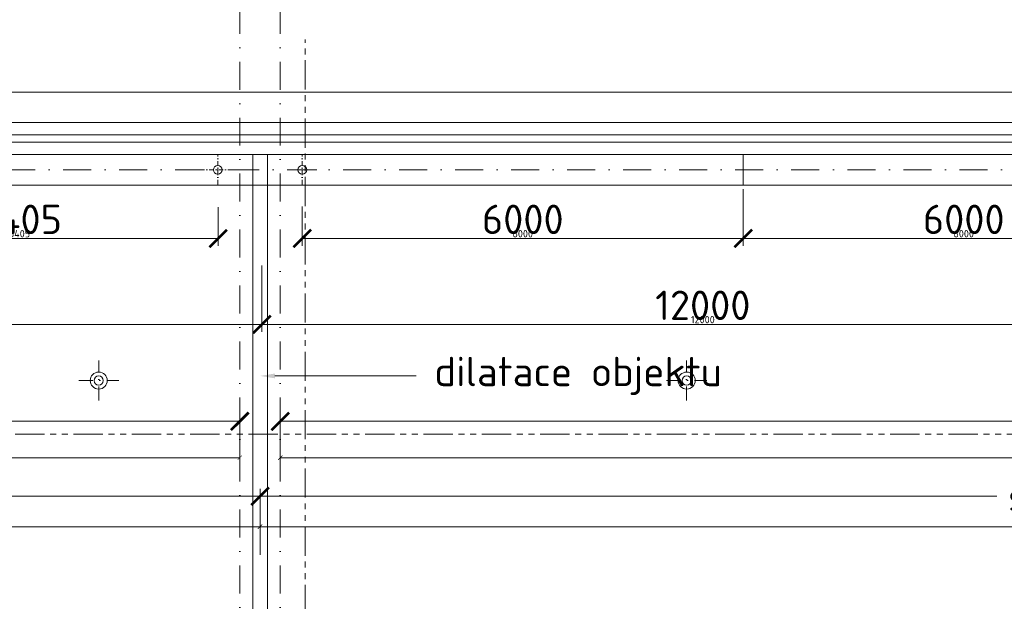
# Model space of a CAD drawing. Header units: millimetres. Extents: x -725694 to 5289369, y -1488057 to 2187451.
# Tile 630 of 656: x 375005 to 388402, y 225424 to 233344. Entities that reach past the tile are written whole.
import ezdxf
from ezdxf import colors
from ezdxf.entities.mleader import LeaderData, LeaderLine
from ezdxf.math import Vec2, Vec3

# ---------------------------------------------------------------- set-up
doc = ezdxf.new("R2010")
doc.units = ezdxf.units.MM
for name, pattern in [('CENTERX2', [101.6, 63.5, -12.7, 12.7, -12.7]), ('DASHDOT', [25.4, 12.7, -6.35, 0, -6.35]), ('PHANTOM2', [31.75, 15.875, -3.175, 3.175, -3.175, 3.175, -3.175])]:
    doc.linetypes.add(name, pattern=pattern)
doc.layers.get('Defpoints').update_dxf_attribs({"color": 8})
for name, color, linetype, lineweight in [('A99_N_koty-200', 5, 'Continuous', 5), ('A99_N_koty-200 @ 200', 5, 'Continuous', 5), ('A99_N_koty-200 @ 50 (2)', 5, 'Continuous', 5), ('A99_N_txt-popis-50 @ 200', 240, 'Continuous', 9), ('A99_S_kce-demolice', 30, 'Continuous', 20), ('A99_S_kce-pohl', 7, 'Continuous', 5), ('A99_S_osy', 1, 'CENTERX2', 5)]:
    doc.layers.add(name, color=color, linetype=linetype, lineweight=lineweight)
doc.styles.add('A99_kota', font='isocpeur.ttf', dxfattribs={"height": 2})
doc.styles.add('A99_popis', font='isocpeur.ttf')
doc.dimstyles.new('A99_kota_200 new', dxfattribs={"dimscale": 200, "dimtxt": 2, "dimasz": 1.2, "dimexe": 0.5, "dimexo": 1.5, "dimgap": 0.3, "dimtad": 1, "dimdec": 0, "dimzin": 3, "dimdsep": 46, "dimtxsty": 'A99_kota', "dimblk": 'ARCHTICK', "dimcen": 2.5, "dimazin": 2, "dimtfac": 0.75, "dimtdec": 0, "dimtmove": 2, "dimatfit": 0, "dimfxl": 0, "dimtolj": 1, "dimtzin": 0, "dimlwd": 5, "dimlwe": 5, "dimarcsym": 0})

# ---------------------------------------------------------------- blocks, each defined once
blk = doc.blocks.new('_ArchTick')
at = {"color": 0, "linetype": 'ByBlock', "const_width": 0.15}
blk.add_lwpolyline([(-0.5, -0.5), (0.5, 0.5)], dxfattribs=at)
blk = doc.blocks.new('*D4837')
at = {"layer": 'A99_N_koty-200', "color": 0, "linetype": 'Continuous', "lineweight": 5, "transparency": 16777216}
for p, q in [((311930, 227075), (311930, 227975)), ((378000, 227075), (378000, 227975)), ((311930, 227875), (378000, 227875))]:
    blk.add_line(p, q, dxfattribs=at)
at = {"layer": 'Defpoints', "color": 0, "linetype": 'Continuous', "lineweight": 0, "transparency": 16777216}
for p in [(378000, 227875), (311930, 225255), (378000, 225255)]:
    blk.add_point(p, dxfattribs=at)
at = {"layer": 'A99_N_koty-200', "color": 0, "linetype": 'Continuous', "lineweight": 5, "transparency": 16777216, "xscale": 240, "yscale": 240, "zscale": 240, "rotation": 180}
blk.add_blockref('_ArchTick', (311930, 227875), dxfattribs=at)
at = {"layer": 'A99_N_koty-200', "color": 0, "linetype": 'Continuous', "lineweight": 5, "transparency": 16777216, "xscale": 240, "yscale": 240, "zscale": 240}
blk.add_blockref('_ArchTick', (378000, 227875), dxfattribs=at)
at = {"layer": 'A99_N_koty-200', "color": 0, "linetype": 'Continuous', "transparency": 16777216, "insert": (360310, 228299), "char_height": 400, "attachment_point": 5, "style": 'A99_kota'}
blk.add_mtext('\\A1;66070', dxfattribs=at)
blk = doc.blocks.new('*D4838')
at = {"layer": 'A99_N_koty-200', "color": 0, "linetype": 'Continuous', "lineweight": 5, "transparency": 16777216}
for p, q in [((311930, 227180), (311930, 227405)), ((311930, 227380), (378000, 227380)), ((378000, 227180), (378000, 227405))]:
    blk.add_line(p, q, dxfattribs=at)
at = {"layer": 'Defpoints', "color": 0, "linetype": 'Continuous', "lineweight": 0, "transparency": 16777216}
for p in [(378000, 227380), (311930, 225255), (378000, 225255)]:
    blk.add_point(p, dxfattribs=at)
at = {"layer": 'A99_N_koty-200', "color": 0, "linetype": 'Continuous', "lineweight": 5, "transparency": 16777216, "xscale": 60, "yscale": 60, "zscale": 60, "rotation": 180}
blk.add_blockref('_ArchTick', (311930, 227380), dxfattribs=at)
at = {"layer": 'A99_N_koty-200', "color": 0, "linetype": 'Continuous', "lineweight": 5, "transparency": 16777216, "xscale": 60, "yscale": 60, "zscale": 60}
blk.add_blockref('_ArchTick', (378000, 227380), dxfattribs=at)
at = {"layer": 'A99_N_koty-200', "color": 0, "linetype": 'Continuous', "transparency": 16777216, "insert": (344965, 227445), "char_height": 100, "attachment_point": 5, "style": 'A99_kota'}
blk.add_mtext('\\A1;66070', dxfattribs=at)
blk = doc.blocks.new('*D5620')
at = {"layer": 'A99_N_koty-200', "color": 0, "linetype": 'Continuous', "lineweight": 5, "transparency": 16777216}
for p, q in [((366300, 229995), (366300, 229095)), ((378300, 229995), (378300, 229095)), ((366300, 229195), (378300, 229195))]:
    blk.add_line(p, q, dxfattribs=at)
at = {"layer": 'Defpoints', "color": 0, "linetype": 'Continuous', "lineweight": 0, "transparency": 16777216}
for p in [(366300, 231300), (378300, 231300), (378300, 229195)]:
    blk.add_point(p, dxfattribs=at)
at = {"layer": 'A99_N_koty-200', "color": 0, "linetype": 'Continuous', "lineweight": 5, "transparency": 16777216, "xscale": 240, "yscale": 240, "zscale": 240, "rotation": 180}
blk.add_blockref('_ArchTick', (366300, 229195), dxfattribs=at)
at = {"layer": 'A99_N_koty-200', "color": 0, "linetype": 'Continuous', "lineweight": 5, "transparency": 16777216, "xscale": 240, "yscale": 240, "zscale": 240}
blk.add_blockref('_ArchTick', (378300, 229195), dxfattribs=at)
at = {"layer": 'A99_N_koty-200', "color": 0, "linetype": 'Continuous', "transparency": 16777216, "insert": (372300, 229455), "char_height": 400, "attachment_point": 5, "style": 'A99_kota'}
blk.add_mtext('\\A1;12000', dxfattribs=at)
blk = doc.blocks.new('*D5621')
at = {"layer": 'A99_N_koty-200', "color": 0, "linetype": 'Continuous', "lineweight": 5, "transparency": 16777216}
for p, q in [((366300, 229395), (366300, 229170)), ((378300, 229395), (378300, 229170)), ((366300, 229195), (378300, 229195))]:
    blk.add_line(p, q, dxfattribs=at)
at = {"layer": 'Defpoints', "color": 0, "linetype": 'Continuous', "lineweight": 0, "transparency": 16777216}
for p in [(366300, 231300), (378300, 231300), (378300, 229195)]:
    blk.add_point(p, dxfattribs=at)
at = {"layer": 'A99_N_koty-200', "color": 0, "linetype": 'Continuous', "lineweight": 5, "transparency": 16777216, "xscale": 60, "yscale": 60, "zscale": 60, "rotation": 180}
blk.add_blockref('_ArchTick', (366300, 229195), dxfattribs=at)
at = {"layer": 'A99_N_koty-200', "color": 0, "linetype": 'Continuous', "lineweight": 5, "transparency": 16777216, "xscale": 60, "yscale": 60, "zscale": 60}
blk.add_blockref('_ArchTick', (378300, 229195), dxfattribs=at)
at = {"layer": 'A99_N_koty-200', "color": 0, "linetype": 'Continuous', "transparency": 16777216, "insert": (372300, 229260), "char_height": 100, "attachment_point": 5, "style": 'A99_kota'}
blk.add_mtext('\\A1;12000', dxfattribs=at)
blk = doc.blocks.new('*D5626')
at = {"layer": 'A99_N_koty-200', "color": 0, "linetype": 'Continuous', "lineweight": 5, "transparency": 16777216}
for p, q in [((372300, 231020), (372300, 230265)), ((377705, 230790), (377705, 230265)), ((377705, 230365), (372300, 230365))]:
    blk.add_line(p, q, dxfattribs=at)
at = {"layer": 'Defpoints', "color": 0, "linetype": 'Continuous', "lineweight": 0, "transparency": 16777216}
for p in [(372300, 231320), (377705, 231090), (372300, 230365)]:
    blk.add_point(p, dxfattribs=at)
at = {"layer": 'A99_N_koty-200', "color": 0, "linetype": 'Continuous', "lineweight": 5, "transparency": 16777216, "xscale": 240, "yscale": 240, "zscale": 240, "rotation": 180}
blk.add_blockref('_ArchTick', (372300, 230365), dxfattribs=at)
at = {"layer": 'A99_N_koty-200', "color": 0, "linetype": 'Continuous', "lineweight": 5, "transparency": 16777216, "xscale": 240, "yscale": 240, "zscale": 240}
blk.add_blockref('_ArchTick', (377705, 230365), dxfattribs=at)
at = {"layer": 'A99_N_koty-200', "color": 0, "linetype": 'Continuous', "transparency": 16777216, "insert": (375002, 230625), "char_height": 400, "attachment_point": 5, "style": 'A99_kota'}
blk.add_mtext('\\A1;5405', dxfattribs=at)
blk = doc.blocks.new('*D5627')
at = {"layer": 'A99_N_koty-200', "color": 0, "linetype": 'Continuous', "lineweight": 5, "transparency": 16777216}
for p, q in [((372300, 230565), (372300, 230340)), ((377705, 230565), (377705, 230340)), ((377705, 230365), (372300, 230365))]:
    blk.add_line(p, q, dxfattribs=at)
at = {"layer": 'Defpoints', "color": 0, "linetype": 'Continuous', "lineweight": 0, "transparency": 16777216}
for p in [(372300, 231320), (377705, 231090), (372300, 230365)]:
    blk.add_point(p, dxfattribs=at)
at = {"layer": 'A99_N_koty-200', "color": 0, "linetype": 'Continuous', "lineweight": 5, "transparency": 16777216, "xscale": 60, "yscale": 60, "zscale": 60, "rotation": 180}
blk.add_blockref('_ArchTick', (372300, 230365), dxfattribs=at)
at = {"layer": 'A99_N_koty-200', "color": 0, "linetype": 'Continuous', "lineweight": 5, "transparency": 16777216, "xscale": 60, "yscale": 60, "zscale": 60}
blk.add_blockref('_ArchTick', (377705, 230365), dxfattribs=at)
at = {"layer": 'A99_N_koty-200', "color": 0, "linetype": 'Continuous', "transparency": 16777216, "insert": (375002, 230430), "char_height": 100, "attachment_point": 5, "style": 'A99_kota'}
blk.add_mtext('\\A1;5405', dxfattribs=at)
blk = doc.blocks.new('*D5629')
at = {"layer": 'A99_N_koty-200', "color": 0, "linetype": 'Continuous', "lineweight": 5, "transparency": 16777216}
for p, q in [((378300, 229995), (378300, 229095)), ((390300, 229995), (390300, 229095)), ((378300, 229195), (390300, 229195))]:
    blk.add_line(p, q, dxfattribs=at)
at = {"layer": 'Defpoints', "color": 0, "linetype": 'Continuous', "lineweight": 0, "transparency": 16777216}
for p in [(378300, 231300), (390300, 231300), (390300, 229195)]:
    blk.add_point(p, dxfattribs=at)
at = {"layer": 'A99_N_koty-200', "color": 0, "linetype": 'Continuous', "lineweight": 5, "transparency": 16777216, "xscale": 240, "yscale": 240, "zscale": 240, "rotation": 180}
blk.add_blockref('_ArchTick', (378300, 229195), dxfattribs=at)
at = {"layer": 'A99_N_koty-200', "color": 0, "linetype": 'Continuous', "lineweight": 5, "transparency": 16777216, "xscale": 240, "yscale": 240, "zscale": 240}
blk.add_blockref('_ArchTick', (390300, 229195), dxfattribs=at)
at = {"layer": 'A99_N_koty-200', "color": 0, "linetype": 'Continuous', "transparency": 16777216, "insert": (384300, 229455), "char_height": 400, "attachment_point": 5, "style": 'A99_kota'}
blk.add_mtext('\\A1;12000', dxfattribs=at)
blk = doc.blocks.new('*D5630')
at = {"layer": 'A99_N_koty-200', "color": 0, "linetype": 'Continuous', "lineweight": 5, "transparency": 16777216}
for p, q in [((378300, 229395), (378300, 229170)), ((390300, 229395), (390300, 229170)), ((378300, 229195), (390300, 229195))]:
    blk.add_line(p, q, dxfattribs=at)
at = {"layer": 'Defpoints', "color": 0, "linetype": 'Continuous', "lineweight": 0, "transparency": 16777216}
for p in [(378300, 231300), (390300, 231300), (390300, 229195)]:
    blk.add_point(p, dxfattribs=at)
at = {"layer": 'A99_N_koty-200', "color": 0, "linetype": 'Continuous', "lineweight": 5, "transparency": 16777216, "xscale": 60, "yscale": 60, "zscale": 60, "rotation": 180}
blk.add_blockref('_ArchTick', (378300, 229195), dxfattribs=at)
at = {"layer": 'A99_N_koty-200', "color": 0, "linetype": 'Continuous', "lineweight": 5, "transparency": 16777216, "xscale": 60, "yscale": 60, "zscale": 60}
blk.add_blockref('_ArchTick', (390300, 229195), dxfattribs=at)
at = {"layer": 'A99_N_koty-200', "color": 0, "linetype": 'Continuous', "transparency": 16777216, "insert": (384300, 229260), "char_height": 100, "attachment_point": 5, "style": 'A99_kota'}
blk.add_mtext('\\A1;12000', dxfattribs=at)
blk = doc.blocks.new('*D5632')
at = {"layer": 'A99_N_koty-200', "color": 0, "linetype": 'Continuous', "lineweight": 5, "transparency": 16777216}
for p, q in [((384850, 231034), (384850, 230265)), ((378850, 230800), (378850, 230265)), ((378850, 230365), (384850, 230365))]:
    blk.add_line(p, q, dxfattribs=at)
at = {"layer": 'Defpoints', "color": 0, "linetype": 'Continuous', "lineweight": 0, "transparency": 16777216}
for p in [(384850, 231334), (378850, 231100), (384850, 230365)]:
    blk.add_point(p, dxfattribs=at)
at = {"layer": 'A99_N_koty-200', "color": 0, "linetype": 'Continuous', "lineweight": 5, "transparency": 16777216, "xscale": 240, "yscale": 240, "zscale": 240, "rotation": 180}
blk.add_blockref('_ArchTick', (378850, 230365), dxfattribs=at)
at = {"layer": 'A99_N_koty-200', "color": 0, "linetype": 'Continuous', "lineweight": 5, "transparency": 16777216, "xscale": 240, "yscale": 240, "zscale": 240}
blk.add_blockref('_ArchTick', (384850, 230365), dxfattribs=at)
at = {"layer": 'A99_N_koty-200', "color": 0, "linetype": 'Continuous', "transparency": 16777216, "insert": (381850, 230625), "char_height": 400, "attachment_point": 5, "style": 'A99_kota'}
blk.add_mtext('\\A1;6000', dxfattribs=at)
blk = doc.blocks.new('*D5633')
at = {"layer": 'A99_N_koty-200', "color": 0, "linetype": 'Continuous', "lineweight": 5, "transparency": 16777216}
for p, q in [((378850, 230565), (378850, 230340)), ((384850, 230565), (384850, 230340)), ((378850, 230365), (384850, 230365))]:
    blk.add_line(p, q, dxfattribs=at)
at = {"layer": 'Defpoints', "color": 0, "linetype": 'Continuous', "lineweight": 0, "transparency": 16777216}
for p in [(384850, 231334), (378850, 231100), (384850, 230365)]:
    blk.add_point(p, dxfattribs=at)
at = {"layer": 'A99_N_koty-200', "color": 0, "linetype": 'Continuous', "lineweight": 5, "transparency": 16777216, "xscale": 60, "yscale": 60, "zscale": 60, "rotation": 180}
blk.add_blockref('_ArchTick', (378850, 230365), dxfattribs=at)
at = {"layer": 'A99_N_koty-200', "color": 0, "linetype": 'Continuous', "lineweight": 5, "transparency": 16777216, "xscale": 60, "yscale": 60, "zscale": 60}
blk.add_blockref('_ArchTick', (384850, 230365), dxfattribs=at)
at = {"layer": 'A99_N_koty-200', "color": 0, "linetype": 'Continuous', "transparency": 16777216, "insert": (381850, 230430), "char_height": 100, "attachment_point": 5, "style": 'A99_kota'}
blk.add_mtext('\\A1;6000', dxfattribs=at)
blk = doc.blocks.new('*D5635')
at = {"layer": 'A99_N_koty-200', "color": 0, "linetype": 'Continuous', "lineweight": 5, "transparency": 16777216}
for p, q in [((384850, 231020), (384850, 230265)), ((390850, 230790), (390850, 230265)), ((390850, 230365), (384850, 230365))]:
    blk.add_line(p, q, dxfattribs=at)
at = {"layer": 'Defpoints', "color": 0, "linetype": 'Continuous', "lineweight": 0, "transparency": 16777216}
for p in [(384850, 231320), (390850, 231090), (384850, 230365)]:
    blk.add_point(p, dxfattribs=at)
at = {"layer": 'A99_N_koty-200', "color": 0, "linetype": 'Continuous', "lineweight": 5, "transparency": 16777216, "xscale": 240, "yscale": 240, "zscale": 240, "rotation": 180}
blk.add_blockref('_ArchTick', (384850, 230365), dxfattribs=at)
at = {"layer": 'A99_N_koty-200', "color": 0, "linetype": 'Continuous', "lineweight": 5, "transparency": 16777216, "xscale": 240, "yscale": 240, "zscale": 240}
blk.add_blockref('_ArchTick', (390850, 230365), dxfattribs=at)
at = {"layer": 'A99_N_koty-200', "color": 0, "linetype": 'Continuous', "transparency": 16777216, "insert": (387850, 230625), "char_height": 400, "attachment_point": 5, "style": 'A99_kota'}
blk.add_mtext('\\A1;6000', dxfattribs=at)
blk = doc.blocks.new('*D5636')
at = {"layer": 'A99_N_koty-200', "color": 0, "linetype": 'Continuous', "lineweight": 5, "transparency": 16777216}
for p, q in [((384850, 230565), (384850, 230340)), ((390850, 230565), (390850, 230340)), ((390850, 230365), (384850, 230365))]:
    blk.add_line(p, q, dxfattribs=at)
at = {"layer": 'Defpoints', "color": 0, "linetype": 'Continuous', "lineweight": 0, "transparency": 16777216}
for p in [(384850, 231320), (390850, 231090), (384850, 230365)]:
    blk.add_point(p, dxfattribs=at)
at = {"layer": 'A99_N_koty-200', "color": 0, "linetype": 'Continuous', "lineweight": 5, "transparency": 16777216, "xscale": 60, "yscale": 60, "zscale": 60, "rotation": 180}
blk.add_blockref('_ArchTick', (384850, 230365), dxfattribs=at)
at = {"layer": 'A99_N_koty-200', "color": 0, "linetype": 'Continuous', "lineweight": 5, "transparency": 16777216, "xscale": 60, "yscale": 60, "zscale": 60}
blk.add_blockref('_ArchTick', (390850, 230365), dxfattribs=at)
at = {"layer": 'A99_N_koty-200', "color": 0, "linetype": 'Continuous', "transparency": 16777216, "insert": (387850, 230430), "char_height": 100, "attachment_point": 5, "style": 'A99_kota'}
blk.add_mtext('\\A1;6000', dxfattribs=at)
blk = doc.blocks.new('*D5785')
at = {"layer": 'A99_N_koty-200', "color": 0, "linetype": 'Continuous', "lineweight": 5, "transparency": 16777216}
for p, q in [((378275, 226055), (378275, 226955)), ((432620, 226055), (432620, 226955)), ((378275, 226855), (388300, 226855)), ((432620, 226855), (398860, 226855))]:
    blk.add_line(p, q, dxfattribs=at)
at = {"layer": 'Defpoints', "color": 0, "linetype": 'Continuous', "lineweight": 0, "transparency": 16777216}
for p in [(432620, 226855), (378275, 225250), (432620, 225250)]:
    blk.add_point(p, dxfattribs=at)
at = {"layer": 'A99_N_koty-200', "color": 0, "linetype": 'Continuous', "lineweight": 5, "transparency": 16777216, "xscale": 240, "yscale": 240, "zscale": 240, "rotation": 180}
blk.add_blockref('_ArchTick', (378275, 226855), dxfattribs=at)
at = {"layer": 'A99_N_koty-200', "color": 0, "linetype": 'Continuous', "lineweight": 5, "transparency": 16777216, "xscale": 240, "yscale": 240, "zscale": 240}
blk.add_blockref('_ArchTick', (432620, 226855), dxfattribs=at)
at = {"layer": 'A99_N_koty-200', "color": 0, "linetype": 'Continuous', "transparency": 16777216, "insert": (393580, 226780), "char_height": 400, "attachment_point": 5, "style": 'A99_kota'}
blk.add_mtext('\\A1;stávající světlík s výplní z polykabronátu', dxfattribs=at)
blk = doc.blocks.new('*D5786')
at = {"layer": 'A99_N_koty-200', "color": 0, "linetype": 'Continuous', "lineweight": 5, "transparency": 16777216}
for p, q in [((378275, 226240), (378275, 226465)), ((378275, 226440), (432620, 226440)), ((432620, 226240), (432620, 226465))]:
    blk.add_line(p, q, dxfattribs=at)
at = {"layer": 'Defpoints', "color": 0, "linetype": 'Continuous', "lineweight": 0, "transparency": 16777216}
for p in [(432620, 226440), (378275, 225250), (432620, 225250)]:
    blk.add_point(p, dxfattribs=at)
at = {"layer": 'A99_N_koty-200', "color": 0, "linetype": 'Continuous', "lineweight": 5, "transparency": 16777216, "xscale": 60, "yscale": 60, "zscale": 60, "rotation": 180}
blk.add_blockref('_ArchTick', (378275, 226440), dxfattribs=at)
at = {"layer": 'A99_N_koty-200', "color": 0, "linetype": 'Continuous', "lineweight": 5, "transparency": 16777216, "xscale": 60, "yscale": 60, "zscale": 60}
blk.add_blockref('_ArchTick', (432620, 226440), dxfattribs=at)
at = {"layer": 'A99_N_koty-200', "color": 0, "linetype": 'Continuous', "transparency": 16777216, "insert": (405447.5, 226525), "char_height": 100, "attachment_point": 5, "style": 'A99_kota'}
blk.add_mtext('\\A1;stávající světlík s výplní z polykabronátu', dxfattribs=at)
blk = doc.blocks.new('*D5788')
at = {"layer": 'A99_N_koty-200', "color": 0, "linetype": 'Continuous', "lineweight": 5, "transparency": 16777216}
for p, q in [((311930, 226055), (311930, 226955)), ((378275, 226055), (378275, 226955)), ((378275, 226855), (311930, 226855))]:
    blk.add_line(p, q, dxfattribs=at)
at = {"layer": 'Defpoints', "color": 0, "linetype": 'Continuous', "lineweight": 0, "transparency": 16777216}
for p in [(311930, 226855), (311930, 225255), (378275, 225250)]:
    blk.add_point(p, dxfattribs=at)
at = {"layer": 'A99_N_koty-200', "color": 0, "linetype": 'Continuous', "lineweight": 5, "transparency": 16777216, "xscale": 240, "yscale": 240, "zscale": 240, "rotation": 180}
blk.add_blockref('_ArchTick', (311930, 226855), dxfattribs=at)
at = {"layer": 'A99_N_koty-200', "color": 0, "linetype": 'Continuous', "lineweight": 5, "transparency": 16777216, "xscale": 240, "yscale": 240, "zscale": 240}
blk.add_blockref('_ArchTick', (378275, 226855), dxfattribs=at)
at = {"layer": 'A99_N_koty-200', "color": 0, "linetype": 'Continuous', "transparency": 16777216, "insert": (346900, 227279), "char_height": 400, "attachment_point": 5, "style": 'A99_kota'}
blk.add_mtext('\\A1;stávající světlík s výplní z drátoskla', dxfattribs=at)
blk = doc.blocks.new('*D5789')
at = {"layer": 'A99_N_koty-200', "color": 0, "linetype": 'Continuous', "lineweight": 5, "transparency": 16777216}
for p, q in [((311930, 226240), (311930, 226465)), ((378275, 226440), (311930, 226440)), ((378275, 226240), (378275, 226465))]:
    blk.add_line(p, q, dxfattribs=at)
at = {"layer": 'Defpoints', "color": 0, "linetype": 'Continuous', "lineweight": 0, "transparency": 16777216}
for p in [(311930, 226440), (311930, 225255), (378275, 225250)]:
    blk.add_point(p, dxfattribs=at)
at = {"layer": 'A99_N_koty-200', "color": 0, "linetype": 'Continuous', "lineweight": 5, "transparency": 16777216, "xscale": 60, "yscale": 60, "zscale": 60, "rotation": 180}
blk.add_blockref('_ArchTick', (311930, 226440), dxfattribs=at)
at = {"layer": 'A99_N_koty-200', "color": 0, "linetype": 'Continuous', "lineweight": 5, "transparency": 16777216, "xscale": 60, "yscale": 60, "zscale": 60}
blk.add_blockref('_ArchTick', (378275, 226440), dxfattribs=at)
at = {"layer": 'A99_N_koty-200', "color": 0, "linetype": 'Continuous', "transparency": 16777216, "insert": (345102.5, 226525), "char_height": 100, "attachment_point": 5, "style": 'A99_kota'}
blk.add_mtext('\\A1;stávající světlík s výplní z drátoskla', dxfattribs=at)
blk = doc.blocks.new('*D5797')
at = {"layer": 'A99_N_koty-200', "color": 0, "linetype": 'Continuous', "lineweight": 5, "transparency": 16777216}
for p, q in [((378550, 227075), (378550, 227975)), ((432620, 227075), (432620, 227975)), ((432620, 227875), (378550, 227875))]:
    blk.add_line(p, q, dxfattribs=at)
at = {"layer": 'Defpoints', "color": 0, "linetype": 'Continuous', "lineweight": 0, "transparency": 16777216}
for p in [(378550, 227875), (378550, 225255), (432620, 225255)]:
    blk.add_point(p, dxfattribs=at)
at = {"layer": 'A99_N_koty-200', "color": 0, "linetype": 'Continuous', "lineweight": 5, "transparency": 16777216, "xscale": 240, "yscale": 240, "zscale": 240, "rotation": 180}
blk.add_blockref('_ArchTick', (378550, 227875), dxfattribs=at)
at = {"layer": 'A99_N_koty-200', "color": 0, "linetype": 'Continuous', "lineweight": 5, "transparency": 16777216, "xscale": 240, "yscale": 240, "zscale": 240}
blk.add_blockref('_ArchTick', (432620, 227875), dxfattribs=at)
at = {"layer": 'A99_N_koty-200', "color": 0, "linetype": 'Continuous', "transparency": 16777216, "insert": (396240, 228299), "char_height": 400, "attachment_point": 5, "style": 'A99_kota'}
blk.add_mtext('\\A1;54070', dxfattribs=at)
blk = doc.blocks.new('*D5798')
at = {"layer": 'A99_N_koty-200', "color": 0, "linetype": 'Continuous', "lineweight": 5, "transparency": 16777216}
for p, q in [((378550, 227180), (378550, 227405)), ((432620, 227380), (378550, 227380)), ((432620, 227180), (432620, 227405))]:
    blk.add_line(p, q, dxfattribs=at)
at = {"layer": 'Defpoints', "color": 0, "linetype": 'Continuous', "lineweight": 0, "transparency": 16777216}
for p in [(378550, 227380), (378550, 225255), (432620, 225255)]:
    blk.add_point(p, dxfattribs=at)
at = {"layer": 'A99_N_koty-200', "color": 0, "linetype": 'Continuous', "lineweight": 5, "transparency": 16777216, "xscale": 60, "yscale": 60, "zscale": 60, "rotation": 180}
blk.add_blockref('_ArchTick', (378550, 227380), dxfattribs=at)
at = {"layer": 'A99_N_koty-200', "color": 0, "linetype": 'Continuous', "lineweight": 5, "transparency": 16777216, "xscale": 60, "yscale": 60, "zscale": 60}
blk.add_blockref('_ArchTick', (432620, 227380), dxfattribs=at)
at = {"layer": 'A99_N_koty-200', "color": 0, "linetype": 'Continuous', "transparency": 16777216, "insert": (405585, 227445), "char_height": 100, "attachment_point": 5, "style": 'A99_kota'}
blk.add_mtext('\\A1;54070', dxfattribs=at)
blk = doc.blocks.new('*U6115')
at = {"layer": 'A99_N_koty-200 @ 200', "linetype": 'Continuous'}
dim = blk.add_linear_dim(base=(378000, 227874.7), p1=(311930, 225255), p2=(378000, 225255), dimstyle='A99_kota_200 new', override={"dimscale": 200, "dimtix": 1, "dimtofl": 1, "dimtmove": 2, "dimatfit": 0}, dxfattribs=at)
dim.commit()
dim.dimension.update_dxf_attribs({"geometry": '*D4837', "text_midpoint": (360310.5, 228299.3), "dimtype": 128})
at = {"layer": 'A99_N_koty-200 @ 50 (2)', "linetype": 'Continuous'}
dim = blk.add_linear_dim(base=(378000, 227380), p1=(311930, 225255), p2=(378000, 225255), dimstyle='A99_kota_200 new', override={"dimscale": 50, "dimtix": 1, "dimtofl": 1, "dimtmove": 2, "dimatfit": 0}, dxfattribs=at)
dim.commit()
dim.dimension.update_dxf_attribs({"geometry": '*D4838', "text_midpoint": (344965, 227445)})
blk = doc.blocks.new('*U6371')
at = {"layer": 'A99_N_koty-200 @ 200', "linetype": 'Continuous'}
dim = blk.add_linear_dim(base=(378300, 229195), p1=(366300, 231300), p2=(378300, 231300), dimstyle='A99_kota_200 new', override={"dimscale": 200, "dimtix": 1, "dimtofl": 1, "dimtmove": 2, "dimatfit": 0}, dxfattribs=at)
dim.commit()
dim.dimension.update_dxf_attribs({"geometry": '*D5620', "text_midpoint": (372300, 229455)})
at = {"layer": 'A99_N_koty-200 @ 50 (2)', "linetype": 'Continuous'}
dim = blk.add_linear_dim(base=(378300, 229195), p1=(366300, 231300), p2=(378300, 231300), dimstyle='A99_kota_200 new', override={"dimscale": 50, "dimtix": 1, "dimtofl": 1, "dimtmove": 2, "dimatfit": 0}, dxfattribs=at)
dim.commit()
dim.dimension.update_dxf_attribs({"geometry": '*D5621', "text_midpoint": (372300, 229260)})
blk = doc.blocks.new('*U6373')
at = {"layer": 'A99_N_koty-200 @ 200', "linetype": 'Continuous'}
dim = blk.add_linear_dim(base=(372300, 230365), p1=(377705, 231090), p2=(372300, 231319.6), angle=180, dimstyle='A99_kota_200 new', override={"dimscale": 200, "dimtix": 1, "dimtofl": 1, "dimtmove": 2, "dimatfit": 0}, dxfattribs=at)
dim.commit()
dim.dimension.update_dxf_attribs({"geometry": '*D5626', "text_midpoint": (375002.5, 230625)})
at = {"layer": 'A99_N_koty-200 @ 50 (2)', "linetype": 'Continuous'}
dim = blk.add_linear_dim(base=(372300, 230365), p1=(377705, 231090), p2=(372300, 231319.6), angle=180, dimstyle='A99_kota_200 new', override={"dimscale": 50, "dimtix": 1, "dimtofl": 1, "dimtmove": 2, "dimatfit": 0}, dxfattribs=at)
dim.commit()
dim.dimension.update_dxf_attribs({"geometry": '*D5627', "text_midpoint": (375002.5, 230430)})
blk = doc.blocks.new('*U6374')
at = {"layer": 'A99_N_koty-200 @ 200', "linetype": 'Continuous'}
dim = blk.add_linear_dim(base=(390300, 229195), p1=(378300, 231300), p2=(390300, 231300), dimstyle='A99_kota_200 new', override={"dimscale": 200, "dimtix": 1, "dimtofl": 1, "dimtmove": 2, "dimatfit": 0}, dxfattribs=at)
dim.commit()
dim.dimension.update_dxf_attribs({"geometry": '*D5629', "text_midpoint": (384300, 229455)})
at = {"layer": 'A99_N_koty-200 @ 50 (2)', "linetype": 'Continuous'}
dim = blk.add_linear_dim(base=(390300, 229195), p1=(378300, 231300), p2=(390300, 231300), dimstyle='A99_kota_200 new', override={"dimscale": 50, "dimtix": 1, "dimtofl": 1, "dimtmove": 2, "dimatfit": 0}, dxfattribs=at)
dim.commit()
dim.dimension.update_dxf_attribs({"geometry": '*D5630', "text_midpoint": (384300, 229260)})
blk = doc.blocks.new('*U6375')
at = {"layer": 'A99_N_koty-200 @ 200', "linetype": 'Continuous'}
dim = blk.add_linear_dim(base=(384850, 230365), p1=(378850, 231100), p2=(384850, 231334.3), dimstyle='A99_kota_200 new', override={"dimscale": 200, "dimtix": 1, "dimtofl": 1, "dimtmove": 2, "dimatfit": 0}, dxfattribs=at)
dim.commit()
dim.dimension.update_dxf_attribs({"geometry": '*D5632', "text_midpoint": (381850, 230625)})
at = {"layer": 'A99_N_koty-200 @ 50 (2)', "linetype": 'Continuous'}
dim = blk.add_linear_dim(base=(384850, 230365), p1=(378850, 231100), p2=(384850, 231334.3), dimstyle='A99_kota_200 new', override={"dimscale": 50, "dimtix": 1, "dimtofl": 1, "dimtmove": 2, "dimatfit": 0}, dxfattribs=at)
dim.commit()
dim.dimension.update_dxf_attribs({"geometry": '*D5633', "text_midpoint": (381850, 230430)})
blk = doc.blocks.new('*U6376')
at = {"layer": 'A99_N_koty-200 @ 200', "linetype": 'Continuous'}
dim = blk.add_linear_dim(base=(384850, 230365), p1=(390850, 231090), p2=(384850, 231319.6), angle=180, dimstyle='A99_kota_200 new', override={"dimscale": 200, "dimtix": 1, "dimtofl": 1, "dimtmove": 2, "dimatfit": 0}, dxfattribs=at)
dim.commit()
dim.dimension.update_dxf_attribs({"geometry": '*D5635', "text_midpoint": (387850, 230625)})
at = {"layer": 'A99_N_koty-200 @ 50 (2)', "linetype": 'Continuous'}
dim = blk.add_linear_dim(base=(384850, 230365), p1=(390850, 231090), p2=(384850, 231319.6), angle=180, dimstyle='A99_kota_200 new', override={"dimscale": 50, "dimtix": 1, "dimtofl": 1, "dimtmove": 2, "dimatfit": 0}, dxfattribs=at)
dim.commit()
dim.dimension.update_dxf_attribs({"geometry": '*D5636', "text_midpoint": (387850, 230430)})
blk = doc.blocks.new('*U6437')
at = {"layer": 'A99_N_koty-200 @ 200', "linetype": 'Continuous'}
dim = blk.add_linear_dim(base=(432620, 226855.3), p1=(378275, 225250), p2=(432620, 225250), text='stávající světlík s výplní z polykabronátu', dimstyle='A99_kota_200 new', override={"dimscale": 200, "dimtix": 1, "dimtofl": 1, "dimtmove": 2, "dimatfit": 0}, dxfattribs=at)
dim.commit()
dim.dimension.update_dxf_attribs({"geometry": '*D5785', "text_midpoint": (393580, 226780), "dimtype": 128})
at = {"layer": 'A99_N_koty-200 @ 50 (2)', "linetype": 'Continuous'}
dim = blk.add_linear_dim(base=(432620, 226440), p1=(378275, 225250), p2=(432620, 225250), text='stávající světlík s výplní z polykabronátu', dimstyle='A99_kota_200 new', override={"dimscale": 50, "dimtix": 1, "dimtofl": 1, "dimtmove": 2, "dimatfit": 0}, dxfattribs=at)
dim.commit()
dim.dimension.update_dxf_attribs({"geometry": '*D5786', "text_midpoint": (405447.5, 226525)})
blk = doc.blocks.new('*U6438')
at = {"layer": 'A99_N_koty-200 @ 200', "linetype": 'Continuous'}
dim = blk.add_linear_dim(base=(311930, 226855.3), p1=(378275, 225250), p2=(311930, 225255), angle=180, text='stávající světlík s výplní z drátoskla', dimstyle='A99_kota_200 new', override={"dimscale": 200, "dimtix": 1, "dimtofl": 1, "dimtmove": 2, "dimatfit": 0}, dxfattribs=at)
dim.commit()
dim.dimension.update_dxf_attribs({"geometry": '*D5788', "text_midpoint": (346900, 227278.6), "dimtype": 128})
at = {"layer": 'A99_N_koty-200 @ 50 (2)', "linetype": 'Continuous'}
dim = blk.add_linear_dim(base=(311930, 226440), p1=(378275, 225250), p2=(311930, 225255), angle=180, text='stávající světlík s výplní z drátoskla', dimstyle='A99_kota_200 new', override={"dimscale": 50, "dimtix": 1, "dimtofl": 1, "dimtmove": 2, "dimatfit": 0}, dxfattribs=at)
dim.commit()
dim.dimension.update_dxf_attribs({"geometry": '*D5789', "text_midpoint": (345102.5, 226525)})
blk = doc.blocks.new('*U6441')
at = {"layer": 'A99_N_koty-200 @ 200', "linetype": 'Continuous'}
dim = blk.add_linear_dim(base=(378550, 227874.7), p1=(432620, 225255), p2=(378550, 225255), angle=180, dimstyle='A99_kota_200 new', override={"dimscale": 200, "dimtix": 1, "dimtofl": 1, "dimtmove": 2, "dimatfit": 0}, dxfattribs=at)
dim.commit()
dim.dimension.update_dxf_attribs({"geometry": '*D5797', "text_midpoint": (396239.5, 228299.3), "dimtype": 128})
at = {"layer": 'A99_N_koty-200 @ 50 (2)', "linetype": 'Continuous'}
dim = blk.add_linear_dim(base=(378550, 227380), p1=(432620, 225255), p2=(378550, 225255), angle=180, dimstyle='A99_kota_200 new', override={"dimscale": 50, "dimtix": 1, "dimtofl": 1, "dimtmove": 2, "dimatfit": 0}, dxfattribs=at)
dim.commit()
dim.dimension.update_dxf_attribs({"geometry": '*D5798', "text_midpoint": (405585, 227445)})

msp = doc.modelspace()

# ---------------------------------------------------------------- linework, layer by layer
at = {"layer": 'A99_S_kce-demolice', "linetype": 'DASHDOT', "lineweight": 5, "ltscale": 15}
for points in [[(376080, 228157.7), (376080, 228702.7)], [(375807.5, 228430.2), (376352.5, 228430.2)]]:
    msp.add_lwpolyline(points, dxfattribs=at)
at = {"layer": 'A99_S_kce-demolice', "linetype": 'PHANTOM2', "lineweight": 9, "ltscale": 25}
msp.add_lwpolyline([(305888.2, 227700), (438385, 227700)], dxfattribs=at)
at = {"layer": 'A99_S_kce-demolice', "linetype": 'Continuous', "lineweight": 5, "ltscale": 0.5}
for radius in [116, 62.5]:
    msp.add_circle((376080, 228430.2), radius, dxfattribs=at)
at = {"layer": 'A99_S_kce-pohl', "linetype": 'Continuous', "ltscale": 25}
for p, q in [((306000, 232355.1), (438440, 232355.1)), ((306000, 231945.1), (438440, 231945.1))]:
    msp.add_line(p, q, dxfattribs=at)
for points in [[(305750, 231775), (438550, 231775), (438550, 231675), (305750, 231675)], [(438440, 231090), (438440, 231510), (306000, 231510), (306000, 231090)]]:
    msp.add_lwpolyline(points, close=True, dxfattribs=at)
at = {"layer": 'A99_S_kce-pohl', "linetype": 'Continuous', "lineweight": 5, "ltscale": 0.5}
msp.add_lwpolyline([(378375, 231510), (378175, 231510), (378175, 219350), (378375, 219350)], close=True, dxfattribs=at)
at = {"layer": 'A99_S_kce-pohl', "linetype": 'Continuous', "ltscale": 25}
msp.add_lwpolyline([(384850, 231090), (384850, 231510)], dxfattribs=at)
at = {"layer": 'A99_S_kce-pohl', "linetype": 'DASHDOT', "lineweight": 5, "ltscale": 5}
for points in [[(377700, 231100), (377700, 231500)], [(378850, 231100), (378850, 231500)], [(377900, 231300), (377500, 231300)], [(378650, 231300), (379050, 231300)]]:
    msp.add_lwpolyline(points, dxfattribs=at)
at = {"layer": 'A99_S_kce-pohl', "linetype": 'Continuous'}
for centre in [(377700, 231300), (378850, 231300)]:
    msp.add_circle(centre, 60, dxfattribs=at)
at = {"layer": 'A99_S_osy', "linetype": 'DASHDOT', "lineweight": 5, "ltscale": 30}
for points in [[(378000, 250300), (378000, 146890)], [(378550, 250300), (378550, 146890)], [(452950, 231300), (304375, 231300)]]:
    msp.add_lwpolyline(points, dxfattribs=at)

# ---------------------------------------------------------------- block references
at = {"layer": 'A99_N_koty-200', "color": 3, "linetype": 'Continuous', "lineweight": 0}
for name in ['*U6371', '*U6373', '*U6374', '*U6375', '*U6376', '*U6115']:
    msp.add_blockref(name, (0, 0), dxfattribs=at)

# ---------------------------------------------------------------- next in the draw order: leaders
at = {"layer": 'A99_N_txt-popis-50 @ 200', "lineweight": 9}
ml = msp.add_multileader_mtext('Standard', dxfattribs=at)
ml.set_content('\\A1;{\\C256;dilatace objektu}', color=1, style='A99_popis')
ml.set_leader_properties(color=256, linetype='ByLayer', lineweight=-1)
ml.build(insert=Vec2(0, 0))
ml.multileader.update_dxf_attribs({"dogleg_length": 3.23, "arrow_head_size": 200, "scale": 200})
ctx = ml.context
ctx.base_point, ctx.scale, ctx.char_height, ctx.arrow_head_size, ctx.landing_gap_size, ctx.plane_origin = Vec3(380397.5, 228493.2), 200, 400, 200, 250, Vec3(386367.5, 223997.2)
notes = []
notes.append((ctx, [(0, (1, 1, 0), (379752.5, 228493.2), (1, 0), 645, [(0, [(378277.5, 228493.2)], 0, [])])]))
ctx.mtext.insert, ctx.mtext.width, ctx.mtext.flow_direction = Vec3(380647.5, 228753.2), 3964.392, 5
ctx.mtext.has_bg_fill, ctx.mtext.bg_color, ctx.mtext.bg_scale_factor, ctx.mtext.bg_transparency, ctx.mtext.use_window_bg_color = 1, -1073741824, 1, 0, 1
for ctx, leaders in notes:
    for number, flags, end, landing, length, lines in leaders:
        leader = LeaderData()
        leader.index, (leader.has_last_leader_line, leader.has_dogleg_vector, leader.attachment_direction) = number, flags
        leader.last_leader_point, leader.dogleg_vector, leader.dogleg_length = Vec3(end), Vec3(landing), length
        for number, points, colour, breaks in lines:
            line = LeaderLine()
            line.index, line.vertices, line.color, line.breaks = number, Vec3.list(points), colors.encode_raw_color(colour), breaks
            leader.lines.append(line)
        ctx.leaders.append(leader)

# ---------------------------------------------------------------- next in the draw order: linework, layer by layer
at = {"layer": 'A99_S_kce-demolice', "linetype": 'PHANTOM2', "lineweight": 9, "ltscale": 25}
msp.add_lwpolyline([(378887.5, 225250), (378887.5, 233072.5)], dxfattribs=at)
at = {"layer": 'A99_S_kce-demolice', "linetype": 'DASHDOT', "lineweight": 5, "ltscale": 15}
for points in [[(384080, 228157.7), (384080, 228702.7)], [(383807.5, 228430.2), (384352.5, 228430.2)]]:
    msp.add_lwpolyline(points, dxfattribs=at)
at = {"layer": 'A99_S_kce-demolice', "linetype": 'Continuous', "lineweight": 5, "ltscale": 0.5}
for radius in [116, 62.5]:
    msp.add_circle((384080, 228430.2), radius, dxfattribs=at)

# ---------------------------------------------------------------- next in the draw order: block references
at = {"layer": 'A99_N_koty-200', "color": 3, "linetype": 'Continuous', "lineweight": 0}
for name in ['*U6438', '*U6437', '*U6441']:
    msp.add_blockref(name, (0, 0), dxfattribs=at)

doc.saveas('drawing.dxf')
